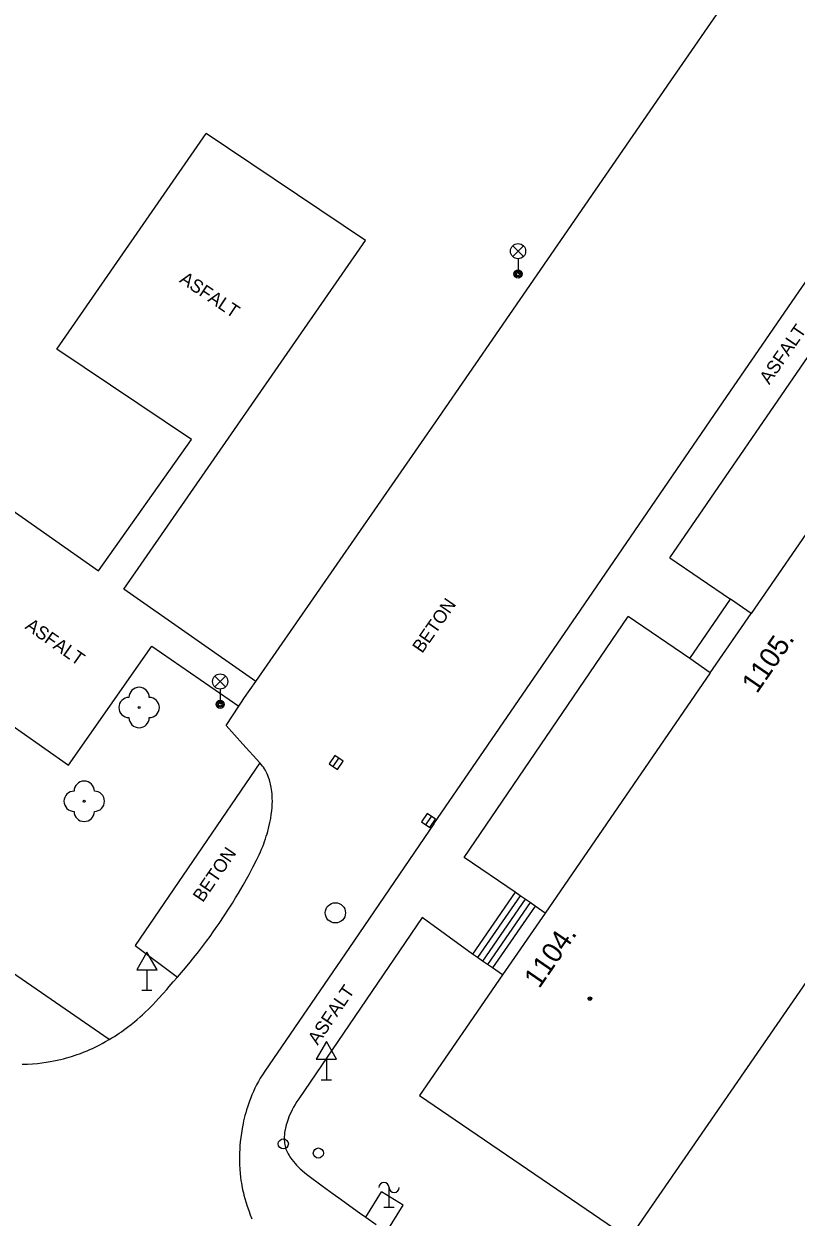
# Model space of a CAD drawing. Extents: x -539515 to -538098, y -1182060 to -1180157.
# Drawn here: x -538924.8 to -538886.7, y -1181340.3 to -1181281.4 of the extents above; entities that cross this region are included whole.
import ezdxf

# ---------------------------------------------------------------- set-up
doc = ezdxf.new("R2010")
doc.units = 0
for name, color, linetype in [('Vrstva 1', 7, 'Continuous'), ('Vrstva 13', 7, 'Continuous'), ('Vrstva 22', 7, 'Continuous'), ('Vrstva 24', 7, 'Continuous'), ('Vrstva 27', 7, 'Continuous'), ('Vrstva 28', 7, 'Continuous'), ('Vrstva 31', 7, 'Continuous'), ('Vrstva 33', 7, 'Continuous'), ('Vrstva 34', 7, 'Continuous'), ('Vrstva 39', 7, 'Continuous'), ('Vrstva 40', 7, 'Continuous'), ('Vrstva 47', 7, 'Continuous'), ('Vrstva 88', 7, 'Continuous')]:
    doc.layers.add(name, color=color, linetype=linetype)

msp = doc.modelspace()

# ---------------------------------------------------------------- linework, layer by layer
at = {"layer": 'Vrstva 1'}
for p, q in [((-538853.7, -1181281.61), (-538894.91, -1181341.37)), ((-538880.567, -1181298.409), (-538888.883, -1181310.505)), ((-538891.916, -1181312.736), (-538889.901, -1181309.805)), ((-538888.883, -1181310.505), (-538889.901, -1181309.805)), ((-538890.898, -1181313.436), (-538888.883, -1181310.505)), ((-538890.898, -1181313.436), (-538891.916, -1181312.736)), ((-538905.25, -1181334.31), (-538894.91, -1181341.37))]:
    msp.add_line(p, q, dxfattribs=at)
msp.add_lwpolyline([(-538890.898, -1181313.436), (-538899.054, -1181325.297), (-538901.154, -1181328.352), (-538905.25, -1181334.31)], dxfattribs=at)
at = {"layer": 'Vrstva 13'}
for p, q in [((-538923.165, -1181297.446), (-538915.79, -1181286.8)), ((-538907.93, -1181292.08), (-538915.79, -1181286.8)), ((-538919.86, -1181309.3), (-538907.93, -1181292.08)), ((-538942.44, -1181293.41), (-538921.11, -1181308.4)), ((-538892.89, -1181307.75), (-538884.58, -1181295.65)), ((-538916.52, -1181301.91), (-538923.165, -1181297.446)), ((-538921.11, -1181308.4), (-538916.52, -1181301.91)), ((-538892.89, -1181307.75), (-538889.901, -1181309.805)), ((-538913.33, -1181313.87), (-538919.86, -1181309.3)), ((-538903.05, -1181322.55), (-538894.95, -1181310.65)), ((-538891.916, -1181312.736), (-538894.95, -1181310.65)), ((-538922.59, -1181318), (-538918.48, -1181312.12)), ((-538918.48, -1181312.12), (-538914.18, -1181315.08)), ((-538928.85, -1181313.59), (-538922.59, -1181318)), ((-538920.58, -1181331.55), (-538941.33, -1181317.26)), ((-538913.14, -1181317.88), (-538919.29, -1181326.9)), ((-538900.54, -1181324.275), (-538903.05, -1181322.55)), ((-538900.54, -1181324.275), (-538902.64, -1181327.33)), ((-538900.292, -1181324.444), (-538902.392, -1181327.499)), ((-538900.045, -1181324.614), (-538902.145, -1181327.669)), ((-538899.798, -1181324.784), (-538901.898, -1181327.839)), ((-538899.551, -1181324.954), (-538901.651, -1181328.009)), ((-538905.12, -1181325.52), (-538908.17, -1181329.995)), ((-538902.64, -1181327.33), (-538905.12, -1181325.52)), ((-538919.29, -1181326.9), (-538917.21, -1181328.47)), ((-538908.17, -1181329.995), (-538911.22, -1181334.47)), ((-538907.91, -1181340.31), (-538907.13, -1181339.06)), ((-538906.058, -1181339.729), (-538907.13, -1181339.06)), ((-538906.87, -1181341.03), (-538906.058, -1181339.729))]:
    msp.add_line(p, q, dxfattribs=at)
for points in [[(-538899.054, -1181325.297), (-538899.551, -1181324.954), (-538899.798, -1181324.784), (-538900.045, -1181324.614), (-538900.292, -1181324.444), (-538900.54, -1181324.275)], [(-538901.154, -1181328.352), (-538901.651, -1181328.009), (-538901.898, -1181327.839), (-538902.145, -1181327.669), (-538902.392, -1181327.499), (-538902.64, -1181327.33)], [(-538911.22, -1181334.47), (-538911.312, -1181334.61), (-538911.396, -1181334.747), (-538911.471, -1181334.881), (-538911.54, -1181335.011), (-538911.6, -1181335.135), (-538911.654, -1181335.253), (-538911.701, -1181335.366), (-538911.743, -1181335.473), (-538911.778, -1181335.574), (-538911.809, -1181335.668), (-538911.835, -1181335.758), (-538911.857, -1181335.841), (-538911.876, -1181335.92), (-538911.891, -1181335.993), (-538911.914, -1181336.131), (-538911.927, -1181336.25), (-538911.933, -1181336.353), (-538911.935, -1181336.442), (-538911.933, -1181336.52), (-538911.928, -1181336.587), (-538911.922, -1181336.645), (-538911.907, -1181336.744), (-538911.891, -1181336.818), (-538911.876, -1181336.872), (-538911.851, -1181336.952), (-538911.82, -1181337.03), (-538911.78, -1181337.117), (-538911.738, -1181337.197), (-538911.695, -1181337.272), (-538911.652, -1181337.341), (-538911.609, -1181337.405), (-538911.566, -1181337.464), (-538911.482, -1181337.573), (-538911.403, -1181337.665), (-538911.331, -1181337.745), (-538911.266, -1181337.812), (-538911.147, -1181337.927), (-538911.055, -1181338.01), (-538910.914, -1181338.129), (-538910.77, -1181338.24), (-538910.058, -1181338.766), (-538909.524, -1181339.158), (-538909.123, -1181339.45), (-538908.519, -1181339.883), (-538908.215, -1181340.097), (-538907.91, -1181340.31), (-538907.39, -1181340.671)]]:
    msp.add_lwpolyline(points, dxfattribs=at)
at = {"layer": 'Vrstva 22'}
for centre in [(-538919.1, -1181315.15), (-538921.81, -1181319.78)]:
    msp.add_circle(centre, 0.05, dxfattribs=at)
for centre, start, end in [((-538919.1, -1181314.65), 0, 180), ((-538919.6, -1181315.15), 90, 270), ((-538918.6, -1181315.15), 270, 90), ((-538919.1, -1181315.65), 180, 0), ((-538921.81, -1181319.28), 0, 180), ((-538922.31, -1181319.78), 90, 270), ((-538921.31, -1181319.78), 270, 90), ((-538921.81, -1181320.28), 180, 0)]:
    msp.add_arc(centre, 0.5, start, end, dxfattribs=at)
at = {"layer": 'Vrstva 24'}
for p, q in [((-538906.759, -1181339.847), (-538906.759, -1181338.847)), ((-538906.509, -1181339.847), (-538907.009, -1181339.847))]:
    msp.add_line(p, q, dxfattribs=at)
for centre, start, end in [((-538907.009, -1181338.847), 0, 180), ((-538906.509, -1181338.847), 180, 0)]:
    msp.add_arc(centre, 0.25, start, end, dxfattribs=at)
at = {"layer": 'Vrstva 27'}
for p, q in [((-538909.516, -1181318.067), (-538909.232, -1181317.655)), ((-538904.95, -1181320.941), (-538904.668, -1181320.529))]:
    msp.add_line(p, q, dxfattribs=at)
for points in [[(-538909.311, -1181318.209), (-538909.026, -1181317.798), (-538909.437, -1181317.513), (-538909.722, -1181317.924)], [(-538904.744, -1181321.082), (-538904.462, -1181320.67), (-538904.874, -1181320.388), (-538905.156, -1181320.8)]]:
    msp.add_lwpolyline(points, close=True, dxfattribs=at)
msp.add_circle((-538909.41, -1181325.29), 0.5, dxfattribs=at)
at = {"layer": 'Vrstva 28'}
msp.add_circle((-538911.98, -1181336.7), 0.25, dxfattribs=at)
at = {"layer": 'Vrstva 31'}
msp.add_circle((-538910.25, -1181337.15), 0.25, dxfattribs=at)
at = {"layer": 'Vrstva 33'}
for p, q in [((-538900.655, -1181292.88), (-538900.125, -1181292.35)), ((-538900.655, -1181292.35), (-538900.125, -1181292.88)), ((-538900.39, -1181292.99), (-538900.39, -1181293.74)), ((-538915.365, -1181314.13), (-538914.835, -1181313.6)), ((-538915.365, -1181313.6), (-538914.835, -1181314.13)), ((-538915.1, -1181314.24), (-538915.1, -1181314.99))]:
    msp.add_line(p, q, dxfattribs=at)
for centre, radius in [((-538900.39, -1181292.615), 0.375), ((-538900.39, -1181293.74), 0.2), ((-538900.39, -1181293.74), 0.145), ((-538900.39, -1181293.74), 0.0876), ((-538915.1, -1181313.865), 0.375), ((-538915.1, -1181314.99), 0.2), ((-538915.1, -1181314.99), 0.145), ((-538915.1, -1181314.99), 0.0876)]:
    msp.add_circle(centre, radius, dxfattribs=at)
at = {"layer": 'Vrstva 34'}
for p, q in [((-538918.716, -1181328.095), (-538918.716, -1181329.113)), ((-538918.966, -1181329.113), (-538918.466, -1181329.113)), ((-538909.856, -1181332.516), (-538909.856, -1181333.534)), ((-538910.106, -1181333.534), (-538909.606, -1181333.534))]:
    msp.add_line(p, q, dxfattribs=at)
for points in [[(-538919.216, -1181328.095), (-538918.216, -1181328.095), (-538918.716, -1181327.229)], [(-538910.356, -1181332.516), (-538909.356, -1181332.516), (-538909.856, -1181331.65)]]:
    msp.add_lwpolyline(points, close=True, dxfattribs=at)
at = {"layer": 'Vrstva 39'}
for radius in [0.09, 0.0398]:
    msp.add_circle((-538896.844, -1181329.526), radius, dxfattribs=at)
at = {"layer": 'Vrstva 88'}
for p, q in [((-538892.84, -1181284.195), (-538884.38, -1181271.91)), ((-538901.3, -1181296.48), (-538892.84, -1181284.195)), ((-538897.31, -1181310.34), (-538890.08, -1181299.79)), ((-538907.309, -1181305.179), (-538904.302, -1181300.831)), ((-538913.33, -1181313.87), (-538907.309, -1181305.179)), ((-538904.54, -1181320.89), (-538897.31, -1181310.34)), ((-538904.54, -1181320.89), (-538908.72, -1181327)), ((-538908.72, -1181327), (-538912.9, -1181333.11))]:
    msp.add_line(p, q, dxfattribs=at)
for points in [[(-538890.08, -1181299.79), (-538888.847, -1181297.993), (-538886.53, -1181294.628), (-538884.498, -1181291.687)], [(-538904.302, -1181300.831), (-538902.8, -1181298.656), (-538901.3, -1181296.48)], [(-538914.81, -1181316.03), (-538914.495, -1181315.555), (-538914.18, -1181315.08), (-538914.077, -1181314.927), (-538913.892, -1181314.661), (-538913.61, -1181314.266), (-538913.33, -1181313.87)], [(-538912.851, -1181318.289), (-538912.914, -1181318.181), (-538912.965, -1181318.103), (-538913.006, -1181318.045), (-538913.07, -1181317.961), (-538913.14, -1181317.88), (-538913.975, -1181316.955), (-538914.81, -1181316.03)], [(-538912.705, -1181318.611), (-538912.744, -1181318.511), (-538912.782, -1181318.425), (-538912.817, -1181318.352), (-538912.851, -1181318.289)], [(-538916.647, -1181327.804), (-538916.4, -1181327.5), (-538916.174, -1181327.213), (-538915.967, -1181326.944), (-538915.776, -1181326.69), (-538915.6, -1181326.451), (-538915.438, -1181326.225), (-538915.288, -1181326.013), (-538915.15, -1181325.813), (-538914.897, -1181325.437), (-538914.68, -1181325.104), (-538914.495, -1181324.811), (-538914.336, -1181324.552), (-538914.2, -1181324.325), (-538913.966, -1181323.923), (-538913.794, -1181323.619), (-538913.668, -1181323.389), (-538913.482, -1181323.041), (-538913.3, -1181322.69), (-538913.232, -1181322.554), (-538913.168, -1181322.418), (-538913.108, -1181322.282), (-538913.051, -1181322.149), (-538912.998, -1181322.016), (-538912.948, -1181321.886), (-538912.902, -1181321.758), (-538912.859, -1181321.632), (-538912.819, -1181321.509), (-538912.782, -1181321.389), (-538912.749, -1181321.272), (-538912.689, -1181321.043), (-538912.64, -1181320.826), (-538912.601, -1181320.622), (-538912.572, -1181320.43), (-538912.549, -1181320.251), (-538912.534, -1181320.084), (-538912.526, -1181319.928), (-538912.522, -1181319.782), (-538912.523, -1181319.647), (-538912.528, -1181319.522), (-538912.536, -1181319.405), (-538912.546, -1181319.297), (-538912.559, -1181319.197), (-538912.574, -1181319.104), (-538912.591, -1181319.018), (-538912.608, -1181318.938), (-538912.626, -1181318.864), (-538912.665, -1181318.727), (-538912.705, -1181318.611)], [(-538924.882, -1181332.766), (-538924.613, -1181332.757), (-538924.36, -1181332.742), (-538924.124, -1181332.721), (-538923.902, -1181332.696), (-538923.693, -1181332.667), (-538923.498, -1181332.635), (-538923.315, -1181332.601), (-538923.143, -1181332.566), (-538922.982, -1181332.529), (-538922.832, -1181332.491), (-538922.69, -1181332.453), (-538922.558, -1181332.415), (-538922.434, -1181332.377), (-538922.201, -1181332.301), (-538921.998, -1181332.228), (-538921.82, -1181332.16), (-538921.664, -1181332.096), (-538921.528, -1181332.038), (-538921.409, -1181331.984), (-538921.202, -1181331.885), (-538921.046, -1181331.807), (-538920.929, -1181331.746), (-538920.755, -1181331.65), (-538920.58, -1181331.55), (-538920.444, -1181331.468), (-538920.316, -1181331.388), (-538920.194, -1181331.31), (-538920.079, -1181331.234), (-538919.97, -1181331.159), (-538919.867, -1181331.086), (-538919.672, -1181330.942), (-538919.496, -1181330.805), (-538919.335, -1181330.674), (-538919.189, -1181330.55), (-538919.055, -1181330.432), (-538918.931, -1181330.32), (-538918.818, -1181330.214), (-538918.61, -1181330.011), (-538918.431, -1181329.83), (-538918.278, -1181329.669), (-538918.144, -1181329.526), (-538917.913, -1181329.271), (-538917.739, -1181329.076), (-538917.609, -1181328.928), (-538917.411, -1181328.701), (-538917.21, -1181328.47), (-538916.916, -1181328.127), (-538916.647, -1181327.804)], [(-538912.9, -1181333.11), (-538913.012, -1181333.281), (-538913.116, -1181333.45), (-538913.212, -1181333.619), (-538913.301, -1181333.785), (-538913.383, -1181333.95), (-538913.458, -1181334.112), (-538913.527, -1181334.272), (-538913.591, -1181334.428), (-538913.65, -1181334.582), (-538913.703, -1181334.732), (-538913.752, -1181334.88), (-538913.797, -1181335.024), (-538913.838, -1181335.164), (-538913.875, -1181335.301), (-538913.909, -1181335.434), (-538913.939, -1181335.564), (-538913.967, -1181335.691), (-538914.015, -1181335.937), (-538914.053, -1181336.169), (-538914.083, -1181336.388), (-538914.106, -1181336.593), (-538914.123, -1181336.785), (-538914.134, -1181336.966), (-538914.142, -1181337.135), (-538914.146, -1181337.293), (-538914.146, -1181337.442), (-538914.145, -1181337.58), (-538914.141, -1181337.709), (-538914.128, -1181337.951), (-538914.111, -1181338.16), (-538914.091, -1181338.342), (-538914.07, -1181338.5), (-538914.049, -1181338.637), (-538914.029, -1181338.756), (-538913.988, -1181338.962), (-538913.954, -1181339.114), (-538913.926, -1181339.227), (-538913.88, -1181339.395), (-538913.83, -1181339.56), (-538913.759, -1181339.778), (-538913.685, -1181339.99), (-538913.611, -1181340.195), (-538913.535, -1181340.395)]]:
    msp.add_lwpolyline(points, dxfattribs=at)

# ---------------------------------------------------------------- texts
at = {"layer": 'Vrstva 40'}
for s, rotation, p in [('ASFALT', 326.10745, (-538917.152, -1181294.119)), ('ASFALT', 55.51962, (-538887.986, -1181299.233)), ('BETON', 55.23392, (-538905.125, -1181312.508)), ('ASFALT', 324.83634, (-538924.773, -1181311.224)), ('BETON', 55.71312, (-538915.957, -1181324.808)), ('ASFALT', 55.72306, (-538910.283, -1181331.856))]:
    msp.add_text(s, height=0.65, rotation=rotation, dxfattribs=at).set_placement(p)
at = {"layer": 'Vrstva 47'}
for s, rotation, p in [('1105.', 55.49231, (-538888.595, -1181314.498)), ('1104.', 55.49546, (-538899.344, -1181329.066))]:
    msp.add_text(s, height=1, rotation=rotation, dxfattribs=at).set_placement(p)

doc.saveas('drawing.dxf')
